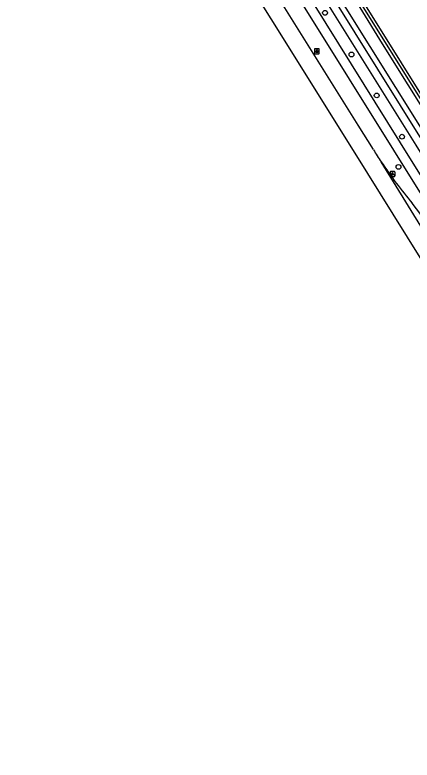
# Model space of a CAD drawing. Extents: x 159353 to 160616, y 385893 to 387321.
# Drawn here: x 159353.2 to 159434.3, y 386153.3 to 386305.6 of the extents above; entities that cross this region are included whole.
import ezdxf

# ---------------------------------------------------------------- set-up
doc = ezdxf.new("R2010")
doc.units = 0
for name, color, linetype in [('IMGEO_Berm_groen', 7, 'Continuous'), ('IMGEO_Boom', 7, 'Continuous'), ('IMGEO_Fietspad_gesloten', 7, 'Continuous'), ('IMGEO_Haag', 7, 'Continuous'), ('IMGEO_Lichtpunt', 7, 'Continuous'), ('IMGEO_Rijbaan_regionaal_gesloten', 7, 'Continuous'), ('IMGEO_Voetpad_open', 7, 'Continuous'), ('IMGEO_Waterloop', 7, 'Continuous')]:
    doc.layers.add(name, color=color, linetype=linetype)

msp = doc.modelspace()

# ---------------------------------------------------------------- linework, layer by layer
at = {"layer": 'IMGEO_Berm_groen'}
msp.add_lwpolyline([(159442.77, 386256.12), (159434.34, 386267.13)], dxfattribs=at)
msp.add_arc((159511.93, 386331.46), 100.79, 213.6713, 219.6663, dxfattribs=at)
at = {"layer": 'IMGEO_Boom'}
for centre in [(159416.55, 386306.06), (159421.96, 386297.54), (159427.11, 386289.18), (159432.29, 386280.74), (159431.57, 386274.56)]:
    msp.add_circle(centre, 0.489, dxfattribs=at)
at = {"layer": 'IMGEO_Fietspad_gesloten'}
for points in [[(159358.99, 386396.36), (159358.99, 386396.36), (159359.47, 386395.6), (159381.82, 386359.81), (159396.4, 386336.53), (159416.71, 386303.89), (159434.51, 386275.36), (159450.36, 386250), (159490.6, 386185.49), (159500, 386170.46), (159500.34, 386169.92), (159512.48, 386150.41), (159515.06, 386146.3), (159542.86, 386101.02), (159544.68, 386098.28)], [(159358.03, 386394.16), (159358.2, 386393.89), (159367.83, 386378.48), (159378.65, 386361.09), (159384.46, 386351.78), (159392.91, 386338.29), (159399.07, 386328.22), (159412.41, 386307.01), (159439.62, 386263.49), (159448.04, 386250), (159448.58, 386249.13)]]:
    msp.add_lwpolyline(points, dxfattribs=at)
at = {"layer": 'IMGEO_Haag'}
for points in [[(159382.35, 386376.78), (159419.28, 386316.38), (159458.06, 386254.29), (159460.74, 386250), (159500, 386186.48), (159520.96, 386153.34), (159520.51, 386153.03)], [(159381.9, 386376.48), (159418.82, 386316.09), (159457.6, 386254), (159460.27, 386249.71), (159499.53, 386186.19), (159520.51, 386153.03)]]:
    msp.add_lwpolyline(points, dxfattribs=at)
at = {"layer": 'IMGEO_Lichtpunt'}
for p, q in [((159414.39, 386298.61), (159414.39, 386297.8)), ((159414.39, 386298.61), (159414.39, 386297.8)), ((159415.29, 386298.7), (159414.48, 386298.7)), ((159415.29, 386298.7), (159414.48, 386298.7)), ((159414.48, 386297.71), (159415.29, 386297.71)), ((159414.48, 386297.71), (159415.29, 386297.71)), ((159415.38, 386297.8), (159415.38, 386298.61)), ((159415.38, 386297.8), (159415.38, 386298.61)), ((159429.85, 386273.52), (159429.85, 386272.71)), ((159429.85, 386273.52), (159429.85, 386272.71)), ((159430.75, 386273.61), (159429.94, 386273.61)), ((159430.75, 386273.61), (159429.94, 386273.61)), ((159430.85, 386272.71), (159430.85, 386273.52)), ((159430.85, 386272.71), (159430.85, 386273.52)), ((159429.94, 386272.61), (159430.75, 386272.61)), ((159429.94, 386272.61), (159430.75, 386272.61))]:
    msp.add_line(p, q, dxfattribs=at)
for points in [[(159414.76, 386298.27), (159414.8, 386298.24), (159414.61, 386297.98), (159414.57, 386298.01), (159414.76, 386298.27)], [(159414.86, 386298.22), (159414.91, 386298.22), (159414.91, 386297.9), (159414.86, 386297.9), (159414.86, 386298.22)], [(159414.97, 386298.24), (159415.01, 386298.27), (159415.2, 386298.01), (159415.16, 386297.98), (159414.97, 386298.24)], [(159430.22, 386273.18), (159430.26, 386273.15), (159430.08, 386272.89), (159430.04, 386272.92), (159430.22, 386273.18)], [(159430.33, 386273.13), (159430.37, 386273.13), (159430.37, 386272.81), (159430.33, 386272.81), (159430.33, 386273.13)], [(159430.44, 386273.15), (159430.47, 386273.18), (159430.66, 386272.92), (159430.62, 386272.89), (159430.44, 386273.15)]]:
    msp.add_lwpolyline(points, dxfattribs=at)
for centre in [(159414.89, 386298.41), (159430.35, 386273.31)]:
    msp.add_circle(centre, 0.0994, dxfattribs=at)
for centre, start, end in [((159414.48, 386298.61), 90, 180), ((159414.48, 386298.61), 90, 180), ((159414.48, 386297.8), 180, 270), ((159414.48, 386297.8), 180, 270), ((159415.29, 386298.61), 0, 90), ((159415.29, 386298.61), 0, 90), ((159415.29, 386297.8), 270, 0), ((159415.29, 386297.8), 270, 360), ((159429.94, 386273.52), 90, 180), ((159429.94, 386273.52), 90, 180), ((159430.75, 386273.52), 0, 90), ((159430.75, 386273.52), 0, 90), ((159429.94, 386272.71), 180, 270), ((159429.94, 386272.71), 180, 270), ((159430.75, 386272.71), 270, 0), ((159430.75, 386272.71), 270, 360)]:
    msp.add_arc(centre, 0.0946, start, end, dxfattribs=at)
at = {"layer": 'IMGEO_Rijbaan_regionaal_gesloten'}
for points in [[(159507.22, 386141.68), (159422.73, 386277.36), (159353.68, 386387.79), (159353.18, 386388.59), (159353.18, 386388.59)], [(159426.43, 386278.09), (159423.3, 386283.12), (159408.31, 386307.1), (159393.58, 386330.43)], [(159483.38, 386187.27), (159470.74, 386206.34), (159428.05, 386275.58)]]:
    msp.add_lwpolyline(points, dxfattribs=at)
msp.add_arc((159513.6, 386332.52), 102.77, 211.9848, 213.6473, dxfattribs=at)
at = {"layer": 'IMGEO_Voetpad_open'}
for points in [[(159361.59, 386399.83), (159362.06, 386399.09), (159455.09, 386250), (159500, 386178.04), (159518.51, 386148.34)], [(159548.37, 386097.59), (159545.85, 386101.7), (159531.74, 386124.35), (159519.36, 386144.04), (159517.18, 386147.55), (159507.63, 386162.88), (159501.77, 386172.35), (159500, 386175.19), (159458.71, 386241.25), (159453.26, 386250), (159435.15, 386279.03), (159415.41, 386310.67), (159399.89, 386335.33), (159389.06, 386352.81), (159376.57, 386372.97), (159363.44, 386393.88), (159361.07, 386397.75), (159360.6, 386398.51)]]:
    msp.add_lwpolyline(points, dxfattribs=at)
at = {"layer": 'IMGEO_Waterloop'}
for points in [[(159519.6, 386148.98), (159500, 386180.47), (159456.53, 386250), (159379.94, 386372.51), (159362.88, 386400.19), (159362.42, 386400.93), (159362.42, 386400.93)], [(159521.72, 386150.23), (159500, 386185.14), (159459.43, 386250), (159428.32, 386299.74), (159381.38, 386376.13)]]:
    msp.add_lwpolyline(points, dxfattribs=at)

doc.saveas('drawing.dxf')
